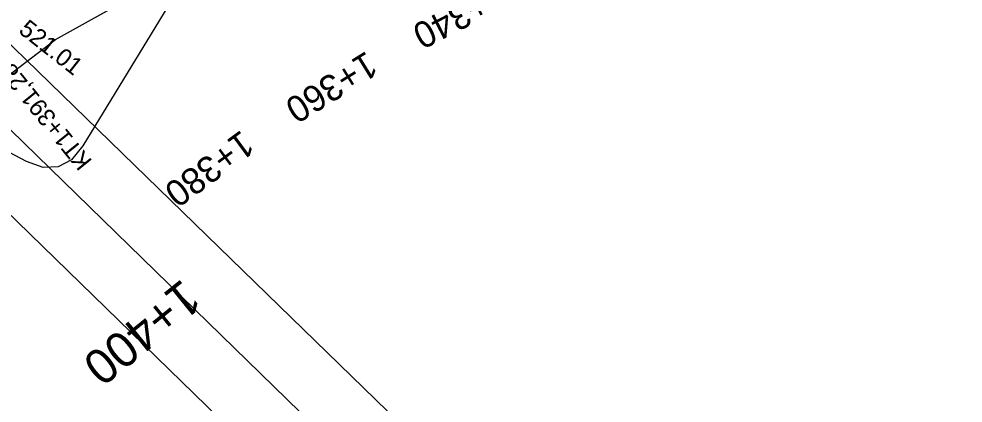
# Model space of a CAD drawing. Extents: x -636600 to -628587, y -1090963 to -1085869.
# Drawn here: x -629664.1 to -629556.2, y -1089754.7 to -1089710.7 of the extents above; entities that cross this region are included whole.
import ezdxf

# ---------------------------------------------------------------- set-up
doc = ezdxf.new("R2010")
doc.units = 0
for name, color, linetype in [('07_OCH_P A POPISY TI', 7, 'Continuous'), ('21', 7, 'Continuous'), ('34', 7, 'Continuous'), ('Ex_Minor Contours', 7, 'Continuous'), ('HEKTOMETRY100', 7, 'Continuous'), ('HEKTOMETRY20', 7, 'Continuous'), ('HL_BODY', 7, 'Continuous'), ('koty_vše', 7, 'Continuous'), ('PARCELY_NÁVRH_SILNICE_ŽELEZNICE', 7, 'Continuous')]:
    doc.layers.add(name, color=color, linetype=linetype)

msp = doc.modelspace()

# ---------------------------------------------------------------- linework, layer by layer
at = {"layer": '07_OCH_P A POPISY TI'}
for points in [[(-629808.42, -1089574.34), (-629758.17, -1089623.15), (-629706.7, -1089673.19), (-629664.71, -1089714.06), (-629606.85, -1089770.37), (-629556.97, -1089818.98), (-629519.09, -1089855.93)], [(-629812.88, -1089589.52), (-629767.93, -1089633.19), (-629716.46, -1089683.23), (-629674.47, -1089724.1), (-629616.62, -1089780.4), (-629566.74, -1089829), (-629539.14, -1089855.93)]]:
    msp.add_lwpolyline(points, dxfattribs=at)
at = {"layer": '21'}
for p, q in [((-629659.95, -1089713.11), (-629620.72, -1089691.26)), ((-629683.04, -1089730.71), (-629659.95, -1089713.11))]:
    msp.add_line(p, q, dxfattribs=at)
at = {"layer": '34'}
msp.add_line((-629669.59, -1089719.08), (-629611.7, -1089775.42), dxfattribs=at)
at = {"layer": 'Ex_Minor Contours'}
msp.add_lwpolyline([(-629621.13, -1089706.9), (-629621.54, -1089706.7), (-629623.76, -1089705.8), (-629626.05, -1089705.1), (-629628.41, -1089704.6), (-629638, -1089702.99), (-629640.25, -1089702.9), (-629642.23, -1089703.43), (-629643.91, -1089704.58), (-629645.32, -1089706.35), (-629656.81, -1089725.26), (-629658.11, -1089726.85), (-629659.62, -1089727.67), (-629661.34, -1089727.74), (-629663.27, -1089727.04), (-629674.88, -1089720.91)], dxfattribs=at)
at = {"layer": 'PARCELY_NÁVRH_SILNICE_ŽELEZNICE'}
msp.add_lwpolyline([(-629683.04, -1089730.71), (-629659.95, -1089713.11), (-629620.72, -1089691.26), (-629593.68, -1089680.6), (-629530.67, -1089672.95), (-629510.56, -1089673.74), (-629468.31, -1089686.29), (-629442.52, -1089688.53), (-629376.41, -1089715.26), (-629331.29, -1089748.42)], dxfattribs=at)

# ---------------------------------------------------------------- texts
at = {"layer": 'HEKTOMETRY100'}
msp.add_text('1+400', height=4, rotation=218.9737, dxfattribs=at).set_placement((-629645.43, -1089740.36))
at = {"layer": 'HEKTOMETRY20'}
for s, rotation, p in [('1+340', 207.2191, (-629609.37, -1089706.49)), ('1+360', 211.8027, (-629624.37, -1089714.34)), ('1+380', 216.3864, (-629638.68, -1089723.36))]:
    msp.add_text(s, height=3, rotation=rotation, dxfattribs=at).set_placement(p)
at = {"layer": 'HL_BODY'}
msp.add_text('KT1+391,289', height=2, rotation=128.9737, dxfattribs=at).set_placement((-629655.67, -1089727.01))
at = {"layer": 'koty_vše'}
msp.add_text('521.01', height=2, rotation=321.7265, dxfattribs=at).set_placement((-629664.27, -1089712.25))

doc.saveas('drawing.dxf')
